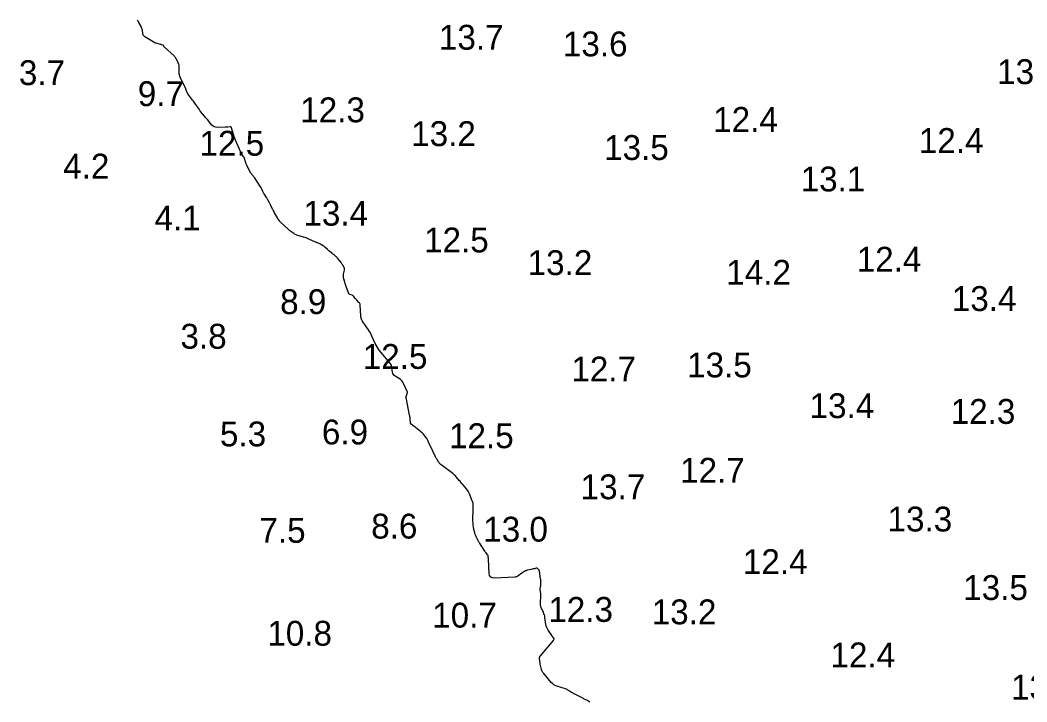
# Model space of a CAD drawing. Extents: x 815352 to 820877, y 582403 to 597439.
# Drawn here: x 817176.1 to 817378.7, y 596239.2 to 596376.3 of the extents above; entities that cross this region are included whole.
import ezdxf

# ---------------------------------------------------------------- set-up
doc = ezdxf.new("R2010")
doc.units = 0
doc.layers.add('V-CONT-EL12', color=7, linetype='Continuous')
doc.layers.add('V-TOPO-SOUN', color=7, linetype='Continuous')

msp = doc.modelspace()

# ---------------------------------------------------------------- linework, layer by layer
at = {"layer": 'V-CONT-EL12'}
msp.add_lwpolyline([(817290.78, 596239.17), (817290.13, 596239.51), (817289.97, 596239.6), (817289.8, 596239.68), (817289.64, 596239.76), (817289.48, 596239.85), (817287.72, 596240.75), (817287.56, 596240.84), (817287.4, 596240.93), (817287.25, 596241.02), (817287.09, 596241.11), (817286.48, 596241.49), (817286.32, 596241.58), (817286.16, 596241.66), (817286, 596241.73), (817285.83, 596241.79), (817284.14, 596242.35), (817283.81, 596242.48), (817283.51, 596242.65), (817283.24, 596242.87), (817283, 596243.12), (817281.47, 596244.9), (817281.33, 596245.08), (817281.22, 596245.27), (817281.12, 596245.48), (817281.06, 596245.7), (817280.79, 596246.77), (817280.75, 596246.92), (817280.73, 596247.06), (817280.7, 596247.21), (817280.69, 596247.36), (817280.64, 596247.96), (817280.64, 596248.11), (817280.67, 596248.24), (817280.72, 596248.37), (817280.81, 596248.49), (817283.45, 596251.57), (817283.47, 596251.6), (817283.49, 596251.62), (817283.51, 596251.65), (817283.53, 596251.68), (817283.59, 596251.79), (817283.6, 596251.82), (817283.6, 596251.85), (817283.6, 596251.88), (817283.58, 596251.9), (817282.39, 596253.61), (817282.22, 596253.88), (817282.09, 596254.17), (817281.99, 596254.47), (817281.93, 596254.78), (817281.73, 596256.17), (817281.68, 596256.43), (817281.61, 596256.69), (817281.53, 596256.94), (817281.43, 596257.19), (817280.98, 596258.18), (817280.89, 596258.42), (817280.83, 596258.66), (817280.81, 596258.91), (817280.81, 596259.16), (817280.91, 596260.4), (817280.92, 596260.55), (817280.92, 596260.7), (817280.9, 596260.85), (817280.88, 596260.99), (817280.76, 596261.74), (817280.75, 596261.81), (817280.75, 596261.87), (817280.75, 596261.94), (817280.77, 596262.01), (817280.84, 596262.27), (817280.85, 596262.34), (817280.86, 596262.41), (817280.87, 596262.48), (817280.87, 596262.55), (817280.9, 596263.34), (817280.9, 596263.49), (817280.9, 596263.64), (817280.88, 596263.8), (817280.86, 596263.95), (817280.63, 596265.48), (817280.61, 596265.56), (817280.58, 596265.63), (817280.54, 596265.7), (817280.48, 596265.76), (817280.17, 596266.08), (817280.15, 596266.1), (817280.12, 596266.11), (817280.1, 596266.11), (817280.07, 596266.11), (817279.95, 596266.09), (817279.92, 596266.08), (817279.89, 596266.07), (817279.86, 596266.06), (817279.83, 596266.04), (817279.71, 596265.96), (817279.67, 596265.95), (817279.64, 596265.94), (817279.61, 596265.93), (817279.57, 596265.93), (817279.39, 596265.93), (817279.35, 596265.93), (817279.3, 596265.93), (817279.26, 596265.93), (817279.22, 596265.92), (817278.24, 596265.69), (817278.14, 596265.66), (817278.03, 596265.63), (817277.93, 596265.59), (817277.84, 596265.54), (817277.45, 596265.33), (817277.36, 596265.28), (817277.26, 596265.22), (817277.17, 596265.16), (817277.09, 596265.1), (817276.36, 596264.55), (817276.21, 596264.46), (817276.05, 596264.38), (817275.87, 596264.33), (817275.69, 596264.31), (817271.58, 596264.08), (817271.13, 596264.12), (817270.81, 596264.29), (817270.6, 596264.59), (817270.51, 596265.03), (817270.36, 596267.91), (817270.35, 596267.98), (817270.35, 596268.06), (817270.34, 596268.14), (817270.33, 596268.22), (817270.3, 596268.52), (817270.29, 596268.6), (817270.27, 596268.67), (817270.23, 596268.73), (817270.19, 596268.79), (817269.87, 596269.16), (817269.8, 596269.24), (817269.74, 596269.32), (817269.68, 596269.41), (817269.62, 596269.49), (817268.56, 596271.16), (817268.5, 596271.27), (817268.44, 596271.37), (817268.38, 596271.48), (817268.32, 596271.59), (817268.07, 596272.06), (817268.02, 596272.15), (817267.97, 596272.24), (817267.93, 596272.33), (817267.89, 596272.42), (817267.72, 596272.79), (817267.68, 596272.89), (817267.65, 596272.98), (817267.62, 596273.08), (817267.59, 596273.18), (817267.46, 596273.68), (817267.43, 596273.8), (817267.41, 596273.92), (817267.39, 596274.04), (817267.37, 596274.16), (817267.23, 596275.75), (817267.21, 596275.95), (817267.21, 596276.14), (817267.21, 596276.34), (817267.22, 596276.53), (817267.28, 596277.31), (817267.29, 596277.51), (817267.3, 596277.7), (817267.3, 596277.9), (817267.29, 596278.09), (817267.27, 596278.9), (817267.26, 596279.1), (817267.23, 596279.29), (817267.18, 596279.48), (817267.11, 596279.67), (817266.56, 596281.02), (817266.44, 596281.29), (817266.3, 596281.55), (817266.14, 596281.79), (817265.95, 596282.02), (817265.11, 596283.02), (817264.95, 596283.21), (817264.79, 596283.39), (817264.64, 596283.57), (817264.48, 596283.76), (817263.86, 596284.48), (817263.7, 596284.66), (817263.53, 596284.83), (817263.35, 596284.99), (817263.17, 596285.14), (817260.84, 596286.87), (817260.71, 596286.98), (817260.59, 596287.09), (817260.49, 596287.22), (817260.39, 596287.35), (817260.03, 596287.92), (817259.94, 596288.06), (817259.86, 596288.2), (817259.78, 596288.35), (817259.7, 596288.5), (817258.6, 596290.75), (817258.56, 596290.84), (817258.52, 596290.92), (817258.49, 596291.01), (817258.45, 596291.09), (817258.3, 596291.46), (817258.27, 596291.53), (817258.24, 596291.6), (817258.21, 596291.67), (817258.18, 596291.74), (817258.06, 596292.02), (817258.03, 596292.08), (817257.99, 596292.15), (817257.95, 596292.21), (817257.91, 596292.27), (817257.26, 596293.05), (817257.13, 596293.2), (817256.99, 596293.34), (817256.85, 596293.47), (817256.7, 596293.59), (817255.32, 596294.64), (817255.26, 596294.69), (817255.19, 596294.74), (817255.13, 596294.79), (817255.07, 596294.84), (817254.81, 596295.03), (817254.75, 596295.08), (817254.71, 596295.14), (817254.68, 596295.21), (817254.67, 596295.29), (817254.6, 596296.18), (817254.58, 596296.36), (817254.56, 596296.53), (817254.53, 596296.71), (817254.5, 596296.88), (817253.78, 596300.4), (817253.77, 596300.42), (817253.77, 596300.44), (817253.77, 596300.45), (817253.77, 596300.47), (817253.78, 596300.54), (817253.78, 596300.56), (817253.78, 596300.57), (817253.79, 596300.59), (817253.79, 596300.61), (817254.02, 596301.22), (817254.05, 596301.33), (817254.06, 596301.44), (817254.05, 596301.55), (817254.01, 596301.65), (817253.28, 596303.27), (817253.15, 596303.51), (817252.99, 596303.73), (817252.8, 596303.92), (817252.57, 596304.08), (817251.56, 596304.73), (817251.38, 596304.88), (817251.23, 596305.05), (817251.13, 596305.26), (817251.07, 596305.49), (817250.88, 596306.75), (817250.85, 596306.85), (817250.82, 596306.94), (817250.78, 596307.04), (817250.72, 596307.12), (817250.47, 596307.47), (817250.41, 596307.55), (817250.34, 596307.63), (817250.28, 596307.72), (817250.21, 596307.8), (817248.4, 596309.97), (817248.16, 596310.28), (817247.95, 596310.6), (817247.75, 596310.93), (817247.58, 596311.28), (817246.93, 596312.76), (817246.77, 596313.09), (817246.6, 596313.41), (817246.42, 596313.72), (817246.22, 596314.02), (817245.1, 596315.63), (817245.04, 596315.71), (817244.99, 596315.8), (817244.95, 596315.89), (817244.91, 596315.99), (817244.77, 596316.38), (817244.73, 596316.47), (817244.71, 596316.57), (817244.69, 596316.67), (817244.68, 596316.77), (817244.54, 596319.06), (817244.52, 596319.2), (817244.47, 596319.33), (817244.4, 596319.45), (817244.31, 596319.56), (817243.86, 596320.02), (817243.78, 596320.11), (817243.7, 596320.19), (817243.63, 596320.27), (817243.56, 596320.36), (817243.28, 596320.71), (817243.21, 596320.8), (817243.13, 596320.87), (817243.04, 596320.93), (817242.94, 596320.98), (817242.48, 596321.17), (817242.38, 596321.23), (817242.29, 596321.3), (817242.22, 596321.39), (817242.18, 596321.49), (817241.72, 596322.76), (817241.65, 596322.96), (817241.58, 596323.17), (817241.52, 596323.38), (817241.46, 596323.59), (817241.23, 596324.5), (817241.2, 596324.68), (817241.18, 596324.86), (817241.19, 596325.04), (817241.23, 596325.22), (817241.41, 596326.01), (817241.43, 596326.15), (817241.43, 596326.29), (817241.39, 596326.42), (817241.33, 596326.55), (817241.03, 596327.07), (817240.95, 596327.19), (817240.87, 596327.32), (817240.79, 596327.44), (817240.7, 596327.56), (817240.02, 596328.47), (817239.95, 596328.56), (817239.87, 596328.65), (817239.78, 596328.73), (817239.68, 596328.81), (817239.3, 596329.11), (817239.2, 596329.18), (817239.1, 596329.25), (817239.01, 596329.33), (817238.91, 596329.41), (817238.39, 596329.83), (817238.28, 596329.92), (817238.17, 596330.02), (817238.06, 596330.11), (817237.95, 596330.21), (817237.45, 596330.67), (817237.37, 596330.74), (817237.29, 596330.81), (817237.21, 596330.87), (817237.13, 596330.93), (817236.78, 596331.15), (817236.69, 596331.21), (817236.6, 596331.26), (817236.51, 596331.3), (817236.42, 596331.34), (817235.98, 596331.51), (817235.87, 596331.55), (817235.77, 596331.59), (817235.66, 596331.64), (817235.56, 596331.68), (817234.22, 596332.29), (817233.97, 596332.4), (817233.7, 596332.51), (817233.44, 596332.6), (817233.17, 596332.68), (817231.84, 596333.07), (817231.67, 596333.13), (817231.51, 596333.2), (817231.35, 596333.29), (817231.2, 596333.38), (817230.62, 596333.81), (817230.47, 596333.92), (817230.33, 596334.03), (817230.2, 596334.14), (817230.06, 596334.26), (817228.53, 596335.67), (817228.46, 596335.73), (817228.41, 596335.8), (817228.35, 596335.86), (817228.3, 596335.94), (817228.11, 596336.23), (817228.07, 596336.3), (817228.02, 596336.38), (817227.97, 596336.45), (817227.93, 596336.53), (817227.33, 596337.6), (817227.23, 596337.78), (817227.13, 596337.97), (817227.04, 596338.15), (817226.94, 596338.33), (817226.51, 596339.2), (817226.45, 596339.32), (817226.38, 596339.44), (817226.31, 596339.56), (817226.25, 596339.68), (817225.97, 596340.17), (817225.9, 596340.29), (817225.83, 596340.41), (817225.76, 596340.52), (817225.68, 596340.64), (817225.24, 596341.36), (817225.17, 596341.48), (817225.1, 596341.6), (817225.05, 596341.72), (817224.99, 596341.84), (817224.79, 596342.33), (817224.73, 596342.45), (817224.67, 596342.57), (817224.6, 596342.69), (817224.53, 596342.8), (817223.3, 596344.65), (817223.24, 596344.73), (817223.17, 596344.82), (817223.11, 596344.9), (817223.04, 596344.98), (817222.75, 596345.3), (817222.68, 596345.38), (817222.62, 596345.46), (817222.57, 596345.55), (817222.52, 596345.64), (817221.71, 596347.28), (817221.64, 596347.41), (817221.58, 596347.55), (817221.53, 596347.69), (817221.49, 596347.84), (817221.28, 596348.52), (817221.25, 596348.61), (817221.21, 596348.69), (817221.16, 596348.77), (817221.1, 596348.85), (817220.85, 596349.14), (817220.79, 596349.22), (817220.74, 596349.29), (817220.69, 596349.38), (817220.65, 596349.46), (817219.72, 596351.55), (817219.58, 596351.87), (817219.46, 596352.2), (817219.34, 596352.53), (817219.23, 596352.86), (817218.7, 596354.64), (817218.65, 596354.74), (817218.59, 596354.8), (817218.51, 596354.84), (817218.4, 596354.84), (817217.95, 596354.82), (817217.83, 596354.81), (817217.72, 596354.8), (817217.61, 596354.8), (817217.49, 596354.79), (817215.77, 596354.75), (817215.47, 596354.77), (817215.2, 596354.86), (817214.95, 596355), (817214.74, 596355.21), (817213.81, 596356.31), (817213.52, 596356.66), (817213.23, 596357.01), (817212.41, 596357.98), (817212.38, 596358.01), (817212.36, 596358.05), (817212.33, 596358.08), (817212.31, 596358.12), (817212.22, 596358.26), (817212.2, 596358.29), (817212.18, 596358.33), (817212.16, 596358.36), (817212.13, 596358.4), (817211.27, 596359.64), (817211.13, 596359.84), (817210.99, 596360.03), (817210.85, 596360.23), (817210.7, 596360.42), (817209.87, 596361.51), (817209.85, 596361.54), (817209.83, 596361.57), (817209.82, 596361.6), (817209.81, 596361.63), (817209.76, 596361.76), (817209.75, 596361.79), (817209.74, 596361.82), (817209.72, 596361.85), (817209.71, 596361.89), (817209.57, 596362.26), (817209.54, 596362.33), (817209.51, 596362.4), (817209.48, 596362.47), (817209.45, 596362.54), (817208.33, 596364.85), (817208.24, 596365.07), (817208.18, 596365.3), (817208.14, 596365.53), (817208.13, 596365.77), (817208.14, 596367.04), (817208.14, 596367.13), (817208.13, 596367.22), (817208.11, 596367.3), (817208.08, 596367.39), (817207.95, 596367.72), (817207.92, 596367.8), (817207.89, 596367.89), (817207.85, 596367.97), (817207.81, 596368.05), (817207.48, 596368.66), (817207.41, 596368.79), (817207.33, 596368.91), (817207.23, 596369.02), (817207.13, 596369.12), (817205.16, 596370.92), (817205.13, 596370.96), (817205.1, 596370.99), (817205.07, 596371.02), (817205.05, 596371.06), (817204.96, 596371.22), (817204.93, 596371.25), (817204.9, 596371.28), (817204.86, 596371.3), (817204.82, 596371.32), (817204.61, 596371.38), (817204.56, 596371.39), (817204.51, 596371.41), (817204.46, 596371.42), (817204.41, 596371.43), (817203.54, 596371.67), (817203.38, 596371.72), (817203.23, 596371.78), (817203.08, 596371.85), (817202.94, 596371.93), (817201.25, 596372.96), (817201.11, 596373.08), (817200.99, 596373.21), (817200.91, 596373.37), (817200.86, 596373.54), (817200.73, 596374.3), (817200.69, 596374.49), (817200.63, 596374.67), (817200.56, 596374.85), (817200.48, 596375.02), (817200.02, 596375.88), (817199.93, 596376.04), (817199.82, 596376.2), (817199.7, 596376.34)], dxfattribs=at)

# ---------------------------------------------------------------- texts
at = {"layer": 'V-TOPO-SOUN'}
for s, p in [('13.7 ', (817260.39, 596370.38)), ('13.6 ', (817285.33, 596369.04)), ('3.7', (817175.89, 596363.26)), ('13.4 ', (817372.69, 596363.46)), ('9.7', (817199.81, 596359.03)), ('12.3 ', (817232.5, 596355.78)), ('12.4 ', (817315.57, 596353.85)), ('13.2 ', (817254.81, 596350.99)), ('12.5 ', (817212.23, 596349.06)), ('13.5 ', (817293.62, 596348.2)), ('12.4 ', (817356.94, 596349.61)), ('4.2', (817184.81, 596344.46)), ('13.1 ', (817333.16, 596341.87)), ('13.4 ', (817233.13, 596334.98)), ('4.1', (817203.19, 596334.03)), ('12.5 ', (817257.4, 596329.6)), ('13.2 ', (817278.24, 596325.04)), ('12.4 ', (817344.44, 596325.73)), ('14.2 ', (817318.2, 596323.1)), ('13.4 ', (817363.57, 596317.82)), ('8.9', (817228.45, 596317.2)), ('3.8', (817208.4, 596310.24)), ('12.5 ', (817245.07, 596306.18)), ('12.7 ', (817287.03, 596303.65)), ('13.5 ', (817310.32, 596304.47)), ('13.4 ', (817334.96, 596296.27)), ('12.3 ', (817363.34, 596295.12)), ('5.3', (817216.34, 596290.59)), ('6.9', (817236.85, 596290.98)), ('12.5 ', (817262.42, 596290.23)), ('12.7 ', (817308.91, 596283.28)), ('13.7 ', (817288.9, 596279.96)), ('13.3 ', (817350.64, 596273.47)), ('8.6', (817246.77, 596272.05)), ('13.0 ', (817269.31, 596271.43)), ('7.5', (817224.28, 596271.2)), ('12.4 ', (817321.54, 596264.9)), ('13.5 ', (817365.87, 596259.69)), ('12.3 ', (817282.4, 596255.29)), ('10.7 ', (817259.04, 596254.14)), ('13.2 ', (817303.2, 596254.8)), ('10.8 ', (817225.87, 596250.5)), ('12.4 ', (817339.16, 596246.14)), ('13.8 ', (817375.48, 596239.67))]:
    msp.add_text(s, height=5, dxfattribs=at).set_placement(p)

doc.saveas('drawing.dxf')
